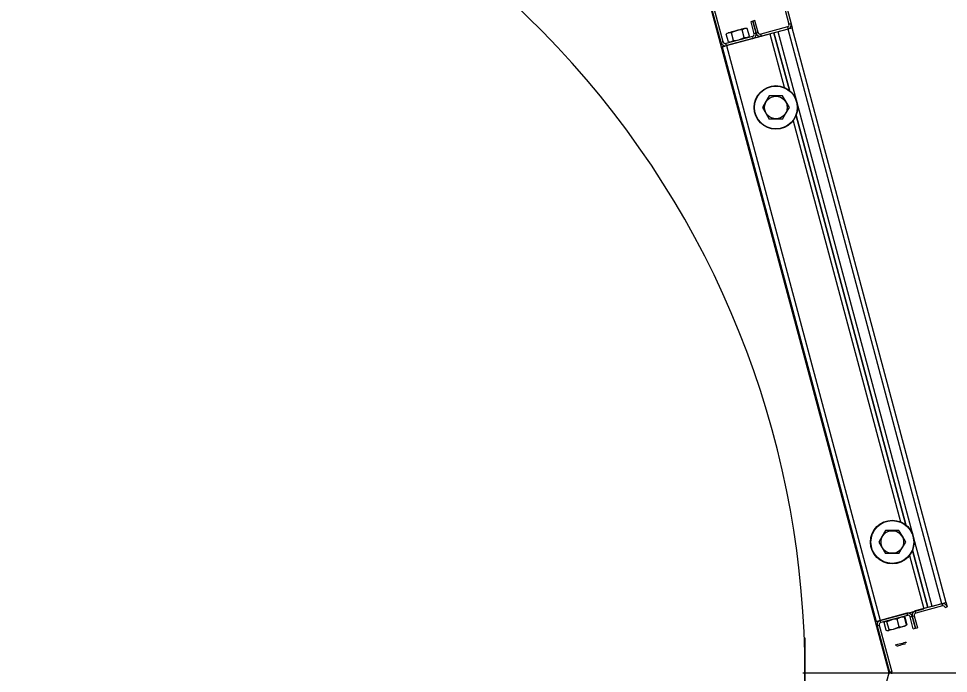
# Model space of a CAD drawing. Extents: x -264222 to -263592, y -1242345 to -1242048.
# Drawn here: x -263872.537 to -263871.928, y -1242241.268 to -1242240.84 of the extents above; entities that cross this region are included whole.
import ezdxf

# ---------------------------------------------------------------- set-up
doc = ezdxf.new("R2010")
doc.units = 0
doc.layers.add('KFA_2D_SITUACIA_DSP', color=7, linetype='Continuous')

msp = doc.modelspace()

# ---------------------------------------------------------------- linework, layer by layer
at = {"layer": 'KFA_2D_SITUACIA_DSP'}
for p, q in [((-263872.05581, -1242240.75735), (-263872.03269, -1242240.84361)), ((-263872.05443, -1242240.75699), (-263872.03132, -1242240.84324)), ((-263872.0772, -1242240.85554), (-263872.10031, -1242240.76928)), ((-263872.07582, -1242240.85517), (-263872.09894, -1242240.76891)), ((-263871.96712, -1242241.26811), (-263872.08784, -1242240.81757)), ((-263872.05635, -1242240.84159), (-263872.05773, -1242240.84196)), ((-263872.05773, -1242240.84196), (-263872.05564, -1242240.84976)), ((-263872.05497, -1242240.84122), (-263872.05635, -1242240.84159)), ((-263872.05635, -1242240.84159), (-263872.05426, -1242240.84939)), ((-263872.05426, -1242240.84939), (-263872.05635, -1242240.84159)), ((-263872.05288, -1242240.84902), (-263872.05497, -1242240.84122)), ((-263872.0337, -1242240.84536), (-263872.05114, -1242240.85003)), ((-263872.0337, -1242240.84536), (-263872.03333, -1242240.84673)), ((-263872.03132, -1242240.84324), (-263872.03269, -1242240.84361)), ((-263872.03132, -1242240.84324), (-263872.03058, -1242240.846)), ((-263872.05664, -1242240.8515), (-263872.07408, -1242240.85618)), ((-263872.07328, -1242240.84968), (-263872.07377, -1242240.85001)), ((-263872.0724, -1242240.85512), (-263872.07377, -1242240.85001)), ((-263872.07371, -1242240.85755), (-263872.04526, -1242240.84993)), ((-263872.07185, -1242240.84911), (-263872.07328, -1242240.84968)), ((-263872.07252, -1242240.84907), (-263872.07234, -1242240.84902)), ((-263872.07234, -1242240.84902), (-263872.07184, -1242240.84889)), ((-263872.07032, -1242240.84909), (-263872.07185, -1242240.84911)), ((-263872.07184, -1242240.84889), (-263872.07103, -1242240.84867)), ((-263872.07103, -1242240.84867), (-263872.06997, -1242240.84839)), ((-263872.0697, -1242240.84879), (-263872.07032, -1242240.84909)), ((-263872.06896, -1242240.8542), (-263872.07032, -1242240.84909)), ((-263872.06997, -1242240.84839), (-263872.06873, -1242240.84805)), ((-263872.06705, -1242240.84781), (-263872.0697, -1242240.84879)), ((-263872.06873, -1242240.84805), (-263872.06738, -1242240.84769)), ((-263872.06738, -1242240.84769), (-263872.066, -1242240.84732)), ((-263872.06436, -1242240.84732), (-263872.06705, -1242240.84781)), ((-263872.066, -1242240.84732), (-263872.0647, -1242240.84697)), ((-263872.0647, -1242240.84697), (-263872.06354, -1242240.84666)), ((-263872.06344, -1242240.84724), (-263872.06436, -1242240.84732)), ((-263872.06354, -1242240.84666), (-263872.0626, -1242240.84641)), ((-263872.06295, -1242240.84691), (-263872.06344, -1242240.84724)), ((-263872.06207, -1242240.85235), (-263872.06344, -1242240.84724)), ((-263872.06151, -1242240.84634), (-263872.06295, -1242240.84691)), ((-263872.0626, -1242240.84641), (-263872.06193, -1242240.84623)), ((-263872.06193, -1242240.84623), (-263872.06159, -1242240.84614)), ((-263872.06159, -1242240.84614), (-263872.06155, -1242240.84613)), ((-263872.05999, -1242240.84632), (-263872.06151, -1242240.84634)), ((-263872.06055, -1242240.85233), (-263872.05911, -1242240.85176)), ((-263872.05862, -1242240.85143), (-263872.05999, -1242240.84632)), ((-263872.05911, -1242240.85176), (-263872.05862, -1242240.85143)), ((-263872.05664, -1242240.8515), (-263872.05627, -1242240.85288)), ((-263872.05426, -1242240.84939), (-263872.05564, -1242240.84976)), ((-263872.05288, -1242240.84902), (-263872.05426, -1242240.84939)), ((-263872.05077, -1242240.85141), (-263872.05114, -1242240.85003)), ((-263872.03333, -1242240.84673), (-263872.05077, -1242240.85141)), ((-263872.04526, -1242240.84993), (-263872.03592, -1242240.8848)), ((-263872.04251, -1242240.84919), (-263872.03243, -1242240.88682)), ((-263872.03243, -1242240.88682), (-263872.04251, -1242240.84919)), ((-263872.03333, -1242240.84673), (-263872.03976, -1242240.84845)), ((-263871.93895, -1242241.22468), (-263872.03976, -1242240.84845)), ((-263872.0328, -1242240.84659), (-263872.03333, -1242240.84673)), ((-263871.93252, -1242241.22296), (-263872.03333, -1242240.84673)), ((-263872.03228, -1242240.84645), (-263872.0328, -1242240.84659)), ((-263872.0318, -1242240.84632), (-263872.03228, -1242240.84645)), ((-263872.03139, -1242240.84621), (-263872.0318, -1242240.84632)), ((-263872.03104, -1242240.84612), (-263872.03139, -1242240.84621)), ((-263872.03079, -1242240.84605), (-263872.03104, -1242240.84612)), ((-263872.03063, -1242240.84601), (-263872.03079, -1242240.84605)), ((-263872.03058, -1242240.846), (-263872.03063, -1242240.84601)), ((-263871.92977, -1242241.22222), (-263872.03058, -1242240.846)), ((-263872.07582, -1242240.85517), (-263872.0772, -1242240.85554)), ((-263872.07524, -1242240.85796), (-263872.07476, -1242240.85783)), ((-263872.07476, -1242240.85783), (-263872.07425, -1242240.8577)), ((-263872.07425, -1242240.8577), (-263872.07371, -1242240.85755)), ((-263872.07371, -1242240.85755), (-263872.07408, -1242240.85618)), ((-263872.05627, -1242240.85288), (-263872.07371, -1242240.85755)), ((-263872.07371, -1242240.85755), (-263871.9729, -1242241.23378)), ((-263872.0724, -1242240.85512), (-263872.07088, -1242240.8551)), ((-263872.07088, -1242240.8551), (-263872.06944, -1242240.85453)), ((-263872.06944, -1242240.85453), (-263872.06896, -1242240.8542)), ((-263872.06896, -1242240.8542), (-263872.06826, -1242240.85414)), ((-263872.06826, -1242240.85414), (-263872.06556, -1242240.85368)), ((-263872.06556, -1242240.85368), (-263872.06291, -1242240.85275)), ((-263872.06291, -1242240.85275), (-263872.06207, -1242240.85235)), ((-263872.06207, -1242240.85235), (-263872.06055, -1242240.85233)), ((-263872.07646, -1242240.85829), (-263872.07641, -1242240.85828)), ((-263872.07646, -1242240.85829), (-263871.97565, -1242241.23452)), ((-263872.07641, -1242240.85828), (-263872.07625, -1242240.85823)), ((-263872.07625, -1242240.85823), (-263872.076, -1242240.85817)), ((-263872.076, -1242240.85817), (-263872.07566, -1242240.85807)), ((-263872.07566, -1242240.85807), (-263872.07524, -1242240.85796)), ((-263872.04778, -1242240.89417), (-263872.05, -1242240.89802)), ((-263872.04562, -1242240.89042), (-263872.04778, -1242240.89417)), ((-263872.04451, -1242240.89042), (-263872.04562, -1242240.89042)), ((-263872.04063, -1242240.89042), (-263872.04451, -1242240.89042)), ((-263872.03684, -1242240.89042), (-263872.04063, -1242240.89042)), ((-263872.03461, -1242240.89428), (-263872.03684, -1242240.89042)), ((-263872.03245, -1242240.89802), (-263872.03461, -1242240.89428)), ((-263872.05, -1242240.89802), (-263872.04784, -1242240.90177)), ((-263872.03468, -1242240.90188), (-263872.03245, -1242240.89802)), ((-263872.04784, -1242240.90177), (-263872.04562, -1242240.90562)), ((-263872.04451, -1242240.90562), (-263872.04562, -1242240.90562)), ((-263872.04063, -1242240.90562), (-263872.04451, -1242240.90562)), ((-263872.03684, -1242240.90562), (-263872.04063, -1242240.90562)), ((-263872.03684, -1242240.90562), (-263872.03468, -1242240.90188)), ((-263872.028, -1242240.90333), (-263871.95621, -1242241.17128)), ((-263871.95621, -1242241.17128), (-263872.028, -1242240.90333)), ((-263872.03002, -1242240.90682), (-263871.9597, -1242241.16927)), ((-263871.97156, -1242241.17864), (-263871.97378, -1242241.18249)), ((-263871.96939, -1242241.17489), (-263871.97156, -1242241.17864)), ((-263871.96829, -1242241.17489), (-263871.96939, -1242241.17489)), ((-263871.96441, -1242241.17489), (-263871.96829, -1242241.17489)), ((-263871.96062, -1242241.17489), (-263871.96441, -1242241.17489)), ((-263871.95839, -1242241.17874), (-263871.96062, -1242241.17489)), ((-263871.95623, -1242241.18249), (-263871.95839, -1242241.17874)), ((-263871.97378, -1242241.18249), (-263871.97162, -1242241.18624)), ((-263871.97162, -1242241.18624), (-263871.96939, -1242241.19009)), ((-263871.96062, -1242241.19009), (-263871.95845, -1242241.18634)), ((-263871.95845, -1242241.18634), (-263871.95623, -1242241.18249)), ((-263871.96829, -1242241.19009), (-263871.96939, -1242241.19009)), ((-263871.96441, -1242241.19009), (-263871.96829, -1242241.19009)), ((-263871.96062, -1242241.19009), (-263871.96441, -1242241.19009)), ((-263871.9538, -1242241.19129), (-263871.94445, -1242241.22616)), ((-263871.95178, -1242241.1878), (-263871.9417, -1242241.22542)), ((-263871.9417, -1242241.22542), (-263871.95178, -1242241.1878)), ((-263871.93252, -1242241.22296), (-263871.94996, -1242241.22763)), ((-263871.93252, -1242241.22296), (-263871.93895, -1242241.22468)), ((-263871.93199, -1242241.22282), (-263871.93252, -1242241.22296)), ((-263871.93252, -1242241.22296), (-263871.93215, -1242241.22434)), ((-263871.93147, -1242241.22268), (-263871.93199, -1242241.22282)), ((-263871.93099, -1242241.22255), (-263871.93147, -1242241.22268)), ((-263871.93058, -1242241.22244), (-263871.93099, -1242241.22255)), ((-263871.93023, -1242241.22235), (-263871.93058, -1242241.22244)), ((-263871.92998, -1242241.22228), (-263871.93023, -1242241.22235)), ((-263871.92982, -1242241.22224), (-263871.92998, -1242241.22228)), ((-263871.92977, -1242241.22222), (-263871.92982, -1242241.22224)), ((-263871.92977, -1242241.22222), (-263871.92903, -1242241.22498)), ((-263871.9729, -1242241.23378), (-263871.94445, -1242241.22616)), ((-263871.95546, -1242241.22911), (-263871.9729, -1242241.23378)), ((-263871.95546, -1242241.22911), (-263871.95501, -1242241.22899)), ((-263871.95546, -1242241.22911), (-263871.9551, -1242241.23049)), ((-263871.94959, -1242241.22901), (-263871.94996, -1242241.22763)), ((-263871.93215, -1242241.22434), (-263871.94959, -1242241.22901)), ((-263871.93041, -1242241.22535), (-263871.92903, -1242241.22498)), ((-263871.97565, -1242241.23452), (-263871.9756, -1242241.2345)), ((-263871.9756, -1242241.2345), (-263871.97544, -1242241.23446)), ((-263871.97544, -1242241.23446), (-263871.97519, -1242241.23439)), ((-263871.97519, -1242241.23439), (-263871.97485, -1242241.2343)), ((-263871.97485, -1242241.2343), (-263871.97443, -1242241.23419)), ((-263871.97443, -1242241.23419), (-263871.97395, -1242241.23406)), ((-263871.97395, -1242241.23406), (-263871.97344, -1242241.23392)), ((-263871.97344, -1242241.23392), (-263871.9729, -1242241.23378)), ((-263871.97336, -1242241.2339), (-263871.9729, -1242241.23378)), ((-263871.97253, -1242241.23516), (-263871.9729, -1242241.23378)), ((-263871.9551, -1242241.23049), (-263871.97253, -1242241.23516)), ((-263871.97055, -1242241.23523), (-263871.96918, -1242241.24034)), ((-263871.97013, -1242241.23495), (-263871.97031, -1242241.23517)), ((-263871.96895, -1242241.24028), (-263871.97031, -1242241.23517)), ((-263871.96948, -1242241.23455), (-263871.97013, -1242241.23495)), ((-263871.96873, -1242241.23462), (-263871.96948, -1242241.23455)), ((-263871.96853, -1242241.23469), (-263871.96873, -1242241.23462)), ((-263871.96754, -1242241.23422), (-263871.96853, -1242241.23469)), ((-263871.96716, -1242241.2398), (-263871.96853, -1242241.23469)), ((-263871.96473, -1242241.23329), (-263871.96754, -1242241.23422)), ((-263871.96188, -1242241.23291), (-263871.96473, -1242241.23329)), ((-263871.96116, -1242241.23252), (-263871.96188, -1242241.23291)), ((-263871.96051, -1242241.23802), (-263871.96188, -1242241.23291)), ((-263871.95912, -1242241.23178), (-263871.96116, -1242241.23252)), ((-263871.95701, -1242241.23161), (-263871.95912, -1242241.23178)), ((-263871.95755, -1242241.2315), (-263871.95721, -1242241.23153)), ((-263871.95721, -1242241.23153), (-263871.95701, -1242241.23161)), ((-263871.95564, -1242241.23671), (-263871.95701, -1242241.23161)), ((-263871.95677, -1242241.23154), (-263871.95541, -1242241.23665)), ((-263871.95335, -1242241.23149), (-263871.95197, -1242241.23112)), ((-263871.95126, -1242241.23929), (-263871.95335, -1242241.23149)), ((-263871.95197, -1242241.23112), (-263871.9506, -1242241.23076)), ((-263871.94988, -1242241.23892), (-263871.95197, -1242241.23112)), ((-263871.95197, -1242241.23112), (-263871.94988, -1242241.23892)), ((-263871.9506, -1242241.23076), (-263871.94851, -1242241.23855)), ((-263871.97491, -1242241.23727), (-263871.97354, -1242241.2369)), ((-263871.97491, -1242241.23727), (-263871.96675, -1242241.26774)), ((-263871.97354, -1242241.2369), (-263871.96537, -1242241.26737)), ((-263871.96895, -1242241.24028), (-263871.96867, -1242241.24037)), ((-263871.96867, -1242241.24037), (-263871.96793, -1242241.2404)), ((-263871.96793, -1242241.2404), (-263871.9673, -1242241.23997)), ((-263871.96757, -1242241.24052), (-263871.96762, -1242241.24053)), ((-263871.96722, -1242241.24042), (-263871.96757, -1242241.24052)), ((-263871.9673, -1242241.23997), (-263871.96716, -1242241.2398)), ((-263871.96654, -1242241.24024), (-263871.96722, -1242241.24042)), ((-263871.96716, -1242241.2398), (-263871.96431, -1242241.23942)), ((-263871.96559, -1242241.23999), (-263871.96654, -1242241.24024)), ((-263871.96442, -1242241.23967), (-263871.96559, -1242241.23999)), ((-263871.96311, -1242241.23932), (-263871.96442, -1242241.23967)), ((-263871.96431, -1242241.23942), (-263871.9615, -1242241.23849)), ((-263871.96174, -1242241.23895), (-263871.96311, -1242241.23932)), ((-263871.96039, -1242241.23859), (-263871.96174, -1242241.23895)), ((-263871.9615, -1242241.23849), (-263871.96051, -1242241.23802)), ((-263871.96051, -1242241.23802), (-263871.9584, -1242241.23784)), ((-263871.95915, -1242241.23826), (-263871.96039, -1242241.23859)), ((-263871.9581, -1242241.23798), (-263871.95915, -1242241.23826)), ((-263871.9584, -1242241.23784), (-263871.95635, -1242241.23711)), ((-263871.95731, -1242241.23777), (-263871.9581, -1242241.23798)), ((-263871.95682, -1242241.23763), (-263871.95731, -1242241.23777)), ((-263871.95666, -1242241.23759), (-263871.95682, -1242241.23763)), ((-263871.95635, -1242241.23711), (-263871.95564, -1242241.23671)), ((-263871.95578, -1242241.23688), (-263871.95606, -1242241.23708)), ((-263871.95564, -1242241.23671), (-263871.95578, -1242241.23688)), ((-263871.95126, -1242241.23929), (-263871.94988, -1242241.23892)), ((-263871.94988, -1242241.23892), (-263871.94851, -1242241.23855)), ((-263872.02224, -1242241.24516), (-263872.02224, -1242241.29105)), ((-263871.96311, -1242241.25009), (-263871.96312, -1242241.25009)), ((-263871.96286, -1242241.25002), (-263871.96311, -1242241.25009)), ((-263871.96232, -1242241.24988), (-263871.96286, -1242241.25002)), ((-263871.96151, -1242241.24966), (-263871.96232, -1242241.24988)), ((-263871.96225, -1242241.2506), (-263871.96224, -1242241.25059)), ((-263871.96224, -1242241.25059), (-263871.962, -1242241.25053)), ((-263871.962, -1242241.25053), (-263871.96147, -1242241.25039)), ((-263871.96053, -1242241.2494), (-263871.96151, -1242241.24966)), ((-263871.96147, -1242241.25039), (-263871.9607, -1242241.25018)), ((-263871.9607, -1242241.25018), (-263871.95978, -1242241.24993)), ((-263871.95944, -1242241.24911), (-263871.96053, -1242241.2494)), ((-263871.95978, -1242241.24993), (-263871.95879, -1242241.24967)), ((-263871.95836, -1242241.24882), (-263871.95944, -1242241.24911)), ((-263871.95879, -1242241.24967), (-263871.95786, -1242241.24942)), ((-263871.95738, -1242241.24855), (-263871.95836, -1242241.24882)), ((-263871.95786, -1242241.24942), (-263871.95708, -1242241.24921)), ((-263871.95658, -1242241.24834), (-263871.95738, -1242241.24855)), ((-263871.95708, -1242241.24921), (-263871.95654, -1242241.24907)), ((-263871.95603, -1242241.24819), (-263871.95658, -1242241.24834)), ((-263871.95654, -1242241.24907), (-263871.95629, -1242241.249)), ((-263871.95629, -1242241.249), (-263871.95628, -1242241.249)), ((-263871.95579, -1242241.24813), (-263871.95603, -1242241.24819)), ((-263871.95578, -1242241.24813), (-263871.95579, -1242241.24813)), ((-263872.02358, -1242241.26811), (-263871.82694, -1242241.26811)), ((-263871.96859, -1242241.27359), (-263871.96712, -1242241.26811)), ((-263871.96537, -1242241.26737), (-263871.96675, -1242241.26774))]:
    msp.add_line(p, q, dxfattribs=at)
for centre, radius in [((-263872.04123, -1242240.89802), 0.01425), ((-263872.04123, -1242240.89802), 0.01401), ((-263872.04123, -1242240.89802), 0.00739), ((-263871.96501, -1242241.18249), 0.01425), ((-263871.96501, -1242241.18249), 0.01401), ((-263871.96501, -1242241.18249), 0.00739)]:
    msp.add_circle(centre, radius, dxfattribs=at)
for centre, radius, start, end in [((-263872.62074, -1242241.26811), 0.5985, 234.56502, 125.43498), ((-263872.03407, -1242240.84398), 0.00143, 285, 15.00001), ((-263872.03407, -1242240.84398), 0.00285, 285, 15.00001), ((-263872.05701, -1242240.85013), 0.00143, 285, 15.00001), ((-263872.05701, -1242240.85013), 0.00285, 285, 15.00001), ((-263872.05151, -1242240.84865), 0.00285, 195.00001, 285), ((-263872.05151, -1242240.84865), 0.00142, 195.00001, 285), ((-263872.07445, -1242240.8548), 0.00285, 195.00001, 285), ((-263872.07445, -1242240.8548), 0.00143, 195.00001, 285), ((-263871.93179, -1242241.22571), 0.00285, 15.00001, 105), ((-263871.95473, -1242241.23186), 0.00285, 15.00001, 105), ((-263871.94922, -1242241.23039), 0.00285, 105, 195.00001), ((-263871.94922, -1242241.23039), 0.00143, 105, 195.00001), ((-263871.93179, -1242241.22571), 0.00143, 15.00001, 105), ((-263871.97216, -1242241.23653), 0.00285, 105, 195.00001), ((-263871.97216, -1242241.23653), 0.00143, 105, 195.00001), ((-263871.95473, -1242241.23186), 0.00143, 15.00001, 105), ((-263871.96813, -1242241.26811), 0.00143, 344.99999, 15.00001), ((-263871.96813, -1242241.26811), 0.00285, 344.99999, 15.00001)]:
    msp.add_arc(centre, radius, start, end, dxfattribs=at)

doc.saveas('drawing.dxf')
